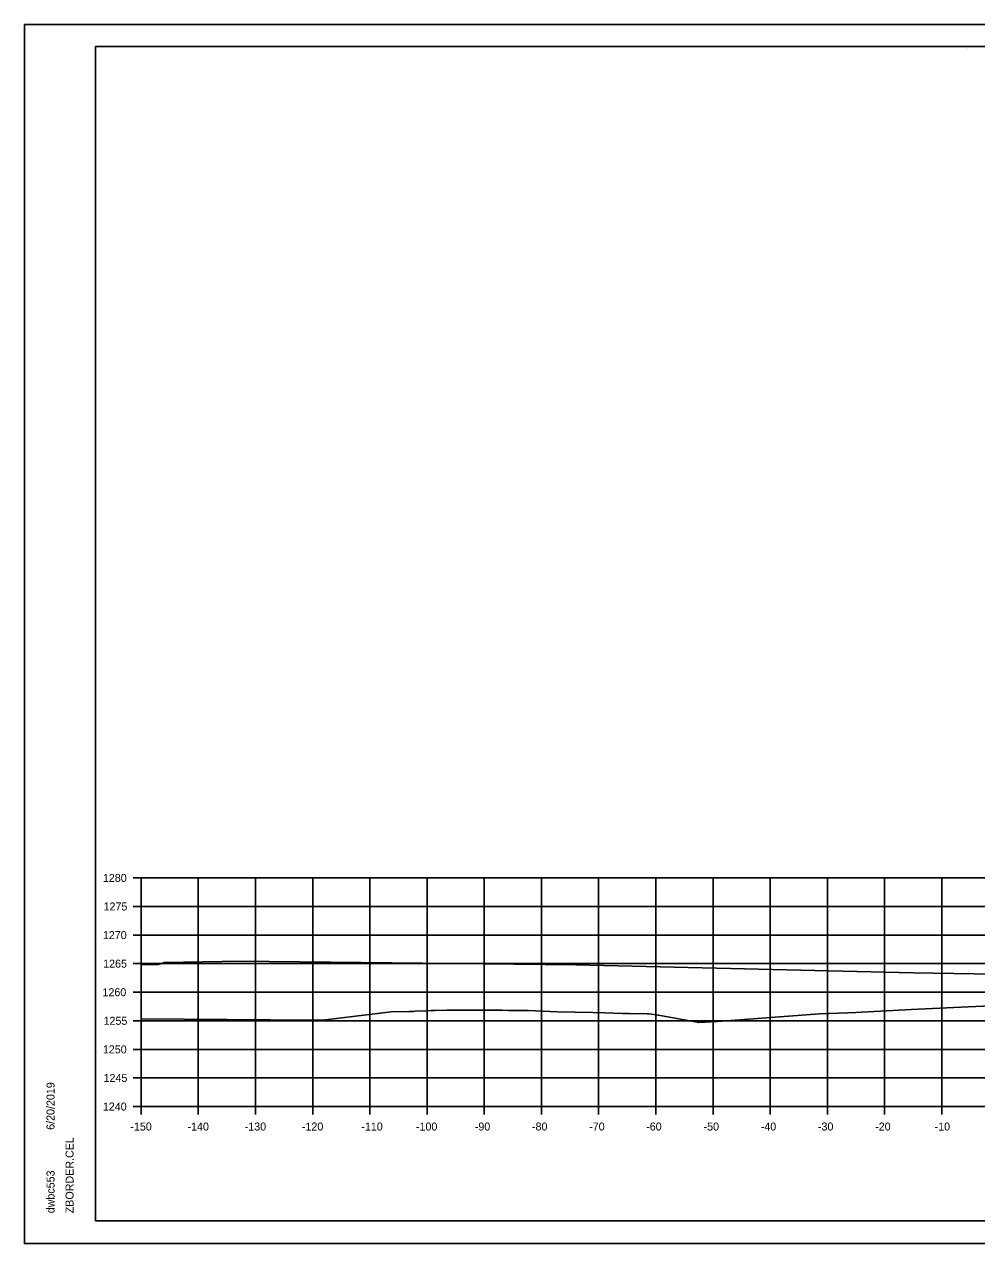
# Model space of a CAD drawing. Extents: x -70 to 701944, y -4 to 666871.
# Drawn here: x 662826 to 662992.5, y 658367.2 to 658580.6 of the extents above; entities that cross this region are included whole.
import ezdxf

# ---------------------------------------------------------------- set-up
doc = ezdxf.new("R2010")
doc.units = 0
for name, color, linetype in [('R_Axis', 7, 'Continuous'), ('R_Axis Annot', 7, 'Continuous'), ('R_Border', 7, 'Continuous'), ('R_Exist Surface', 7, 'Continuous'), ('R_Fin Surface', 7, 'Continuous'), ('R_Grid', 7, 'Continuous'), ('R_No Plot', 7, 'Continuous')]:
    doc.layers.add(name, color=color, linetype=linetype)

msp = doc.modelspace()

# ---------------------------------------------------------------- linework, layer by layer
at = {"layer": 'R_Axis'}
for p, q in [((662845.03, 658431.21), (662846.43, 658431.21)), ((662846.43, 658391.21), (662846.43, 658431.21)), ((662845.03, 658426.21), (662846.43, 658426.21)), ((662845.03, 658421.21), (662846.43, 658421.21)), ((662845.03, 658416.21), (662846.43, 658416.21)), ((662845.03, 658411.21), (662846.43, 658411.21)), ((662845.03, 658406.21), (662846.43, 658406.21)), ((662845.03, 658401.21), (662846.43, 658401.21)), ((662845.03, 658396.21), (662846.43, 658396.21)), ((662845.03, 658391.21), (662846.43, 658391.21)), ((662846.43, 658391.21), (663146.43, 658391.21)), ((662846.43, 658389.81), (662846.43, 658391.21)), ((662856.43, 658389.81), (662856.43, 658391.21)), ((662866.43, 658389.81), (662866.43, 658391.21)), ((662876.43, 658389.81), (662876.43, 658391.21)), ((662886.43, 658389.81), (662886.43, 658391.21)), ((662896.43, 658389.81), (662896.43, 658391.21)), ((662906.43, 658389.81), (662906.43, 658391.21)), ((662916.43, 658389.81), (662916.43, 658391.21)), ((662926.43, 658389.81), (662926.43, 658391.21)), ((662936.43, 658389.81), (662936.43, 658391.21)), ((662946.43, 658389.81), (662946.43, 658391.21)), ((662956.43, 658389.81), (662956.43, 658391.21)), ((662966.43, 658389.81), (662966.43, 658391.21)), ((662976.43, 658389.81), (662976.43, 658391.21)), ((662986.43, 658389.81), (662986.43, 658391.21))]:
    msp.add_line(p, q, dxfattribs=at)
at = {"layer": 'R_Border'}
for p, q in [((662838.43, 658576.67), (663154.61, 658576.67)), ((662838.43, 658371.21), (662838.43, 658576.67)), ((662990.95, 658576.41), (662990.95, 658576.41)), ((662990.95, 658576.41), (662990.95, 658576.41)), ((662838.43, 658371.21), (662838.43, 658371.21)), ((663154.61, 658371.21), (662838.43, 658371.21))]:
    msp.add_line(p, q, dxfattribs=at)
at = {"layer": 'R_Exist Surface'}
msp.add_lwpolyline([(662846.43, 658406.56), (662876.59, 658406.34), (662878.14, 658406.33), (662879.15, 658406.43), (662890.17, 658407.77), (662893.22, 658407.83), (662894.05, 658407.86), (662894.31, 658407.9), (662896.35, 658407.94), (662897.09, 658408), (662897.83, 658408.03), (662899.9, 658408.07), (662906.82, 658408.06), (662907.79, 658408.06), (662909.54, 658408.05), (662910.57, 658408.04), (662910.62, 658408.04), (662912.02, 658408.03), (662913.63, 658407.99), (662914.11, 658407.99), (662919.24, 658407.78), (662925.43, 658407.65), (662927.51, 658407.59), (662930.61, 658407.5), (662931.8, 658407.48), (662934.9, 658407.44), (662935.22, 658407.43), (662936.9, 658407.2), (662943.93, 658405.91), (662947.23, 658406.1), (662951.9, 658406.46), (662965.04, 658407.4), (662969.99, 658407.6), (662971.37, 658407.65), (662981.08, 658408.19), (662991.01, 658408.64), (662995.03, 658408.82)], dxfattribs=at)
at = {"layer": 'R_Fin Surface'}
msp.add_lwpolyline([(662846.43, 658416), (662848.43, 658416.04), (662849.18, 658416.05), (662849.43, 658416.06), (662850.18, 658416.31), (662850.43, 658416.39), (662860.6, 658416.59), (662863.43, 658416.65), (662922.43, 658415.99), (662981.43, 658414.61), (662992.1, 658414.4), (662994.43, 658414.35), (662994.58, 658414.3), (662995.43, 658414.02), (662995.58, 658414.02), (662996.43, 658414), (663000.3, 658413.92), (663032.43, 658413.28)], dxfattribs=at)
at = {"layer": 'R_Grid'}
for p, q in [((662846.43, 658431.21), (663146.43, 658431.21)), ((662846.43, 658391.21), (662846.43, 658431.21)), ((662856.43, 658391.21), (662856.43, 658431.21)), ((662866.43, 658391.21), (662866.43, 658431.21)), ((662876.43, 658391.21), (662876.43, 658431.21)), ((662886.43, 658391.21), (662886.43, 658431.21)), ((662896.43, 658391.21), (662896.43, 658431.21)), ((662906.43, 658391.21), (662906.43, 658431.21)), ((662916.43, 658391.21), (662916.43, 658431.21)), ((662926.43, 658391.21), (662926.43, 658431.21)), ((662936.43, 658391.21), (662936.43, 658431.21)), ((662946.43, 658391.21), (662946.43, 658431.21)), ((662956.43, 658391.21), (662956.43, 658431.21)), ((662966.43, 658391.21), (662966.43, 658431.21)), ((662976.43, 658391.21), (662976.43, 658431.21)), ((662986.43, 658391.21), (662986.43, 658431.21)), ((662846.43, 658426.21), (663146.43, 658426.21)), ((662846.43, 658421.21), (663146.43, 658421.21)), ((662846.43, 658416.21), (663146.43, 658416.21)), ((662846.43, 658411.21), (663146.43, 658411.21)), ((662846.43, 658406.21), (663146.43, 658406.21)), ((662846.43, 658401.21), (663146.43, 658401.21)), ((662846.43, 658396.21), (663146.43, 658396.21)), ((662846.43, 658391.21), (663146.43, 658391.21))]:
    msp.add_line(p, q, dxfattribs=at)
at = {"layer": 'R_No Plot'}
for p, q in [((662826.03, 658580.56), (663159.36, 658580.56)), ((662826.03, 658367.23), (663159.36, 658367.23))]:
    msp.add_line(p, q, dxfattribs=at)
for points in [[(662826.02, 658580.56), (663159.36, 658580.56), (663159.36, 658367.22), (662826.02, 658367.22)], [(663072.35, 658576.67), (663072.35, 658566.79), (663108.08, 658566.79), (663108.08, 658563.87), (663131.28, 658563.87), (663131.28, 658539.53), (663154.61, 658539.53), (663154.61, 658371.21), (662838.43, 658371.21), (662838.43, 658576.67)]]:
    msp.add_lwpolyline(points, close=True, dxfattribs=at)

# ---------------------------------------------------------------- texts
at = {"layer": 'R_Axis Annot'}
for s, p in [('1280', (662839.74, 658430.51)), ('1275', (662839.86, 658425.51)), ('1270', (662839.74, 658420.51)), ('1265', (662839.79, 658415.51)), ('1260', (662839.67, 658410.51)), ('1255', (662839.86, 658405.51)), ('1250', (662839.74, 658400.51)), ('1245', (662839.86, 658395.51)), ('1240', (662839.74, 658390.51)), ('-150', (662844.54, 658387.01)), ('-140', (662854.54, 658387.01)), ('-130', (662864.54, 658387.01)), ('-120', (662874.54, 658387.01)), ('-110', (662884.93, 658387.01)), ('-100', (662894.48, 658387.01)), ('-90', (662904.77, 658387.01)), ('-80', (662914.77, 658387.01)), ('-70', (662924.77, 658387.01)), ('-60', (662934.74, 658387.01)), ('-50', (662944.77, 658387.01)), ('-40', (662954.77, 658387.01)), ('-30', (662964.77, 658387.01)), ('-20', (662974.77, 658387.01)), ('-10', (662985.17, 658387.01))]:
    msp.add_text(s, height=1.4, dxfattribs=at).set_placement(p)
at = {"layer": 'R_Border'}
for s, p in [('6/20/2019', (662831.29, 658387.13)), ('ZBORDER.CEL', (662834.62, 658372.53)), ('dwbc553', (662831.29, 658372.53))]:
    msp.add_text(s, height=1.4, rotation=90, dxfattribs=at).set_placement(p)

doc.saveas('drawing.dxf')
